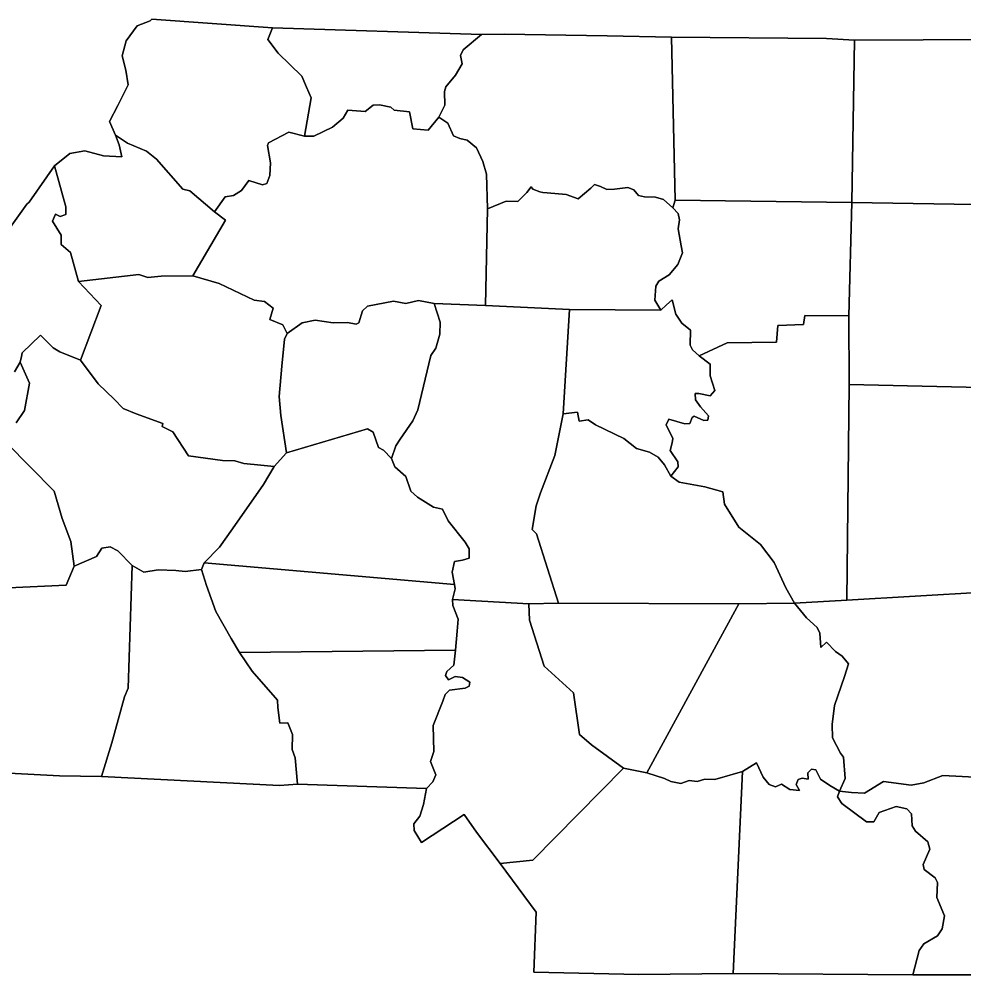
# Model space of a CAD drawing. Extents: x 925297 to 940193, y 663541 to 689899.
# Drawn here: x 936944 to 937371.9, y 687857.4 to 688290.1 of the extents above; entities that cross this region are included whole.
import ezdxf

# ---------------------------------------------------------------- set-up
doc = ezdxf.new("R2010")
doc.units = 0
doc.layers.add('Old_Level_20', color=7, linetype='Continuous')

msp = doc.modelspace()

# ---------------------------------------------------------------- linework, layer by layer
at = {"layer": 'Old_Level_20'}
for points in [[(937384.51, 688280.9), (937322.31, 688280.5), (937309.68, 688281.32), (937239.45, 688281.87), (937210.36, 688282.56), (937163.7, 688283.24), (937153.47, 688283.05), (937058.76, 688286.17), (937004.11, 688290.09), (937003.44, 688289.34), (936997.46, 688287.09), (936992.54, 688280.24), (936990.75, 688273.52), (936992.37, 688266.9), (936993.43, 688260.36), (936988.73, 688250.99), (936984.89, 688243.72), (936987.69, 688237.51), (936989.34, 688233.12), (936990.55, 688227.68), (936982.17, 688228.26), (936973.74, 688230.51), (936967.06, 688229.18), (936960.1, 688223.73), (936948.53, 688207.25), (936947.55, 688206.27), (936939.19, 688194.63)], [(937058.76, 688286.17), (937056.59, 688280.9), (937061.36, 688274.67), (937072.02, 688264.27), (937074.12, 688259.24), (937076.26, 688254.49), (937073.19, 688237.12), (937066.11, 688238.94), (937056.94, 688234.11), (937056.47, 688232.79), (937057.9, 688225.08), (937057.64, 688219.29), (937056.26, 688215.59), (937054.2, 688215.04), (937048, 688217.02), (937044.81, 688212.46), (937041.11, 688210.2), (937037.36, 688209.61), (937032.44, 688202.8), (937021.39, 688212.36), (937018.11, 688213.09), (937006.21, 688226.66), (937001.64, 688230.34), (936993.12, 688233.99), (936987.69, 688237.51), (936984.89, 688243.72), (936988.73, 688250.99), (936993.43, 688260.36), (936992.37, 688266.9), (936990.75, 688273.52), (936992.54, 688280.24), (936997.46, 688287.09), (937003.44, 688289.34), (937004.11, 688290.09), (937058.76, 688286.17)], [(937153.47, 688283.05), (937145.09, 688276.17), (937143.85, 688273.56), (937144.71, 688269.82), (937141.68, 688264.68), (937137.24, 688259.48), (937136.64, 688257.33), (937136.85, 688251.18), (937134.07, 688245.73), (937129.23, 688239.75), (937122.27, 688240.47), (937120.86, 688248.18), (937113.9, 688248.89), (937112.4, 688250.22), (937107.18, 688251.24), (937104.32, 688251.09), (937100.8, 688248.25), (937092.96, 688248.8), (937090.75, 688245.22), (937085.93, 688241.17), (937077.42, 688237.08), (937073.19, 688237.12), (937076.26, 688254.49), (937074.12, 688259.24), (937072.02, 688264.27), (937061.36, 688274.67), (937056.59, 688280.9), (937058.76, 688286.17), (937153.47, 688283.05)], [(937241.12, 688208.1), (937240.03, 688204.66), (937235.79, 688208.35), (937232.29, 688209.42), (937227.23, 688209.62), (937224.51, 688210.3), (937222.36, 688212.84), (937219.68, 688213.79), (937213.63, 688213.02), (937210.24, 688212.96), (937207.33, 688214.23), (937204.65, 688215.18), (937202.98, 688213.48), (937197.18, 688208.77), (937191.82, 688210.67), (937183.18, 688211.38), (937181.25, 688211.66), (937179.87, 688211.86), (937176.67, 688213.16), (937175.97, 688214.09), (937173.9, 688211.62), (937169.9, 688207.48), (937164.57, 688207.7), (937156.14, 688204.2), (937155.65, 688219.83), (937153.97, 688225.63), (937151.23, 688231.86), (937146.93, 688235.26), (937143.65, 688236.01), (937140.73, 688237.27), (937138.17, 688242.92), (937134.07, 688245.73), (937136.85, 688251.18), (937136.64, 688257.33), (937137.24, 688259.48), (937141.68, 688264.68), (937144.71, 688269.82), (937143.85, 688273.56), (937145.09, 688276.17), (937153.47, 688283.05), (937163.7, 688283.24), (937210.36, 688282.56), (937239.45, 688281.87), (937241.12, 688208.1)], [(937322.31, 688280.5), (937321.17, 688207.12), (937241.12, 688208.1), (937239.45, 688281.87), (937309.68, 688281.32), (937322.31, 688280.5)], [(937384.51, 688280.9), (937428.65, 688280.07), (937423.19, 688205.38), (937321.17, 688207.12), (937322.31, 688280.5), (937384.51, 688280.9)], [(937134.07, 688245.73), (937138.17, 688242.92), (937140.73, 688237.27), (937143.65, 688236.01), (937146.93, 688235.26), (937151.23, 688231.86), (937153.97, 688225.63), (937155.65, 688219.83), (937156.14, 688204.2), (937155.27, 688160.49), (937132.04, 688161.34), (937124.91, 688162.64), (937119.08, 688161.26), (937113.61, 688162.31), (937101.75, 688160.12), (937099.47, 688157.95), (937097.85, 688152.64), (937096.63, 688151.98), (937092.81, 688152.8), (937086.32, 688152.61), (937078.05, 688153.77), (937072.26, 688152.64), (937065.38, 688147.79), (937063.41, 688151.67), (937057.58, 688154.14), (937059.14, 688159.18), (937055.08, 688162.24), (937050.4, 688162.89), (937034.58, 688170.34), (937022.71, 688173.91), (937037.54, 688199.04), (937032.44, 688202.8), (937037.36, 688209.61), (937041.11, 688210.2), (937044.81, 688212.46), (937048, 688217.02), (937054.2, 688215.04), (937056.26, 688215.59), (937057.64, 688219.29), (937057.9, 688225.08), (937056.47, 688232.79), (937056.94, 688234.11), (937066.11, 688238.94), (937073.19, 688237.12), (937077.42, 688237.08), (937085.93, 688241.17), (937090.75, 688245.22), (937092.96, 688248.8), (937100.8, 688248.25), (937104.32, 688251.09), (937107.18, 688251.24), (937112.4, 688250.22), (937113.9, 688248.89), (937120.86, 688248.18), (937122.27, 688240.47), (937129.23, 688239.75), (937134.07, 688245.73)], [(936987.69, 688237.51), (936993.12, 688233.99), (937001.64, 688230.34), (937006.21, 688226.66), (937018.11, 688213.09), (937021.39, 688212.36), (937032.44, 688202.8), (937037.54, 688199.04), (937022.71, 688173.91), (937008.33, 688173.67), (937002.34, 688173.11), (936998.31, 688174.49), (936970.86, 688171.28), (936967.35, 688184.49), (936963.07, 688188.11), (936963.08, 688192.27), (936959.17, 688198.62), (936960.45, 688201.77), (936962.55, 688200.66), (936965.23, 688201.69), (936965.12, 688205.03), (936960.1, 688223.73), (936967.06, 688229.18), (936973.74, 688230.51), (936982.17, 688228.26), (936990.55, 688227.68), (936989.34, 688233.12), (936987.69, 688237.51)], [(936939.19, 688194.63), (936947.55, 688206.27), (936948.53, 688207.25), (936960.1, 688223.73), (936965.12, 688205.03), (936965.23, 688201.69), (936962.55, 688200.66), (936960.45, 688201.77), (936959.17, 688198.62), (936963.08, 688192.27), (936963.07, 688188.11), (936967.35, 688184.49), (936970.86, 688171.28)], [(937219.68, 688213.79), (937222.36, 688212.84), (937224.51, 688210.3), (937227.23, 688209.62), (937232.29, 688209.42), (937235.79, 688208.35), (937240.03, 688204.66), (937242.45, 688202.07), (937243.13, 688199.19), (937242.51, 688195.12), (937243.87, 688187.42), (937244.51, 688184.27), (937242.29, 688179.05), (937238.47, 688174.34), (937233.8, 688171.44), (937232.32, 688169.16), (937231.92, 688162.84), (937234.59, 688158.28), (937193.26, 688158.57), (937155.27, 688160.49), (937156.14, 688204.2), (937164.57, 688207.7), (937169.9, 688207.48), (937173.9, 688211.62), (937175.97, 688214.09), (937176.67, 688213.16), (937179.87, 688211.86), (937181.25, 688211.66), (937183.18, 688211.38), (937191.82, 688210.67), (937197.18, 688208.77), (937202.98, 688213.48), (937204.65, 688215.18), (937207.33, 688214.23), (937210.24, 688212.96), (937213.63, 688213.02), (937219.68, 688213.79)], [(937241.12, 688208.1), (937321.17, 688207.12), (937319.81, 688155.67), (937299.85, 688155.95), (937299.21, 688151.88), (937287.6, 688151.43), (937286.97, 688143.77), (937264.69, 688143.53), (937251.97, 688137.68), (937249.01, 688140.33), (937247.92, 688142.44), (937248.14, 688149.33), (937244.12, 688152.43), (937241.35, 688156.44), (937239.83, 688163.05), (937237.22, 688160.67), (937234.59, 688158.28), (937231.92, 688162.84), (937232.32, 688169.16), (937233.8, 688171.44), (937238.47, 688174.34), (937242.29, 688179.05), (937244.51, 688184.27), (937243.87, 688187.42), (937242.51, 688195.12), (937243.13, 688199.19), (937242.45, 688202.07), (937240.03, 688204.66), (937241.12, 688208.1)], [(937423.19, 688205.38), (937419.96, 688142.54), (937419.2, 688122.42), (937319.96, 688124.6), (937319.81, 688155.67), (937321.17, 688207.12), (937423.19, 688205.38)], [(937065.17, 688093.66), (937059.52, 688087.55), (937053.45, 688088.12), (937045.72, 688088.91), (937041.68, 688090.02), (937036.1, 688090.25), (937020.72, 688092.36), (937013.57, 688103.28), (937008.85, 688105.58), (937009.04, 688106.93), (936997.04, 688111.33), (936991.22, 688113.78), (936987.03, 688117.94), (936979.88, 688124.98), (936971.83, 688135.74), (936981.17, 688160.48), (936970.86, 688171.28), (936998.31, 688174.49), (937002.34, 688173.11), (937008.33, 688173.67), (937022.71, 688173.91), (937034.58, 688170.34), (937050.4, 688162.89), (937055.08, 688162.24), (937059.14, 688159.18), (937057.58, 688154.14), (937063.41, 688151.67), (937065.38, 688147.79), (937064.16, 688145.2), (937062.96, 688132.92), (937061.84, 688119.25), (937062.55, 688110.59), (937065.17, 688093.66)], [(936970.86, 688171.28), (936981.17, 688160.48), (936971.83, 688135.74), (936962.53, 688139.48), (936959.41, 688141.28), (936953.74, 688147.02), (936945.34, 688139.01), (936945.12, 688137.39), (936944.47, 688134.71), (936941.91, 688130.35)], [(937239.83, 688163.05), (937241.35, 688156.44), (937244.12, 688152.43), (937248.14, 688149.33), (937247.92, 688142.44), (937249.01, 688140.33), (937251.97, 688137.68), (937257.01, 688133.87), (937257.04, 688128.61), (937259.1, 688121.94), (937257.03, 688119.48), (937251.86, 688120.53), (937250.17, 688120.51), (937250.3, 688117.72), (937252.63, 688114.6), (937256.2, 688110.47), (937255.91, 688108.58), (937254.18, 688108.29), (937249.72, 688110.34), (937248.77, 688109.65), (937247.81, 688107.03), (937245.53, 688106.81), (937238.29, 688109), (937237.05, 688106.42), (937240.02, 688100.17), (937239.73, 688098.28), (937238.91, 688094.81), (937242.32, 688089.6), (937242.53, 688087.36), (937239.09, 688083.18), (937236.23, 688088.3), (937233.4, 688091.76), (937229.53, 688093.99), (937223.62, 688095.7), (937217.84, 688100.15), (937205.05, 688106.46), (937201.72, 688108.6), (937197.71, 688108.09), (937196.91, 688112.08), (937190.35, 688111.38), (937193.26, 688158.57), (937234.59, 688158.28), (937237.22, 688160.67), (937239.83, 688163.05)], [(937132.04, 688161.34), (937134.73, 688152.93), (937134.48, 688147.42), (937132.69, 688141.03), (937130.52, 688137.75), (937124.65, 688113.14), (937122.25, 688108.24), (937116.54, 688099.94), (937114.69, 688096.88), (937112.72, 688091.09), (937109.08, 688094.92), (937106.72, 688096.08), (937104.38, 688103.05), (937101.79, 688104.52), (937065.17, 688093.66), (937062.55, 688110.59), (937061.84, 688119.25), (937062.96, 688132.92), (937064.16, 688145.2), (937065.38, 688147.79), (937072.26, 688152.64), (937078.05, 688153.77), (937086.32, 688152.61), (937092.81, 688152.8), (937096.63, 688151.98), (937097.85, 688152.64), (937099.47, 688157.95), (937101.75, 688160.12), (937113.61, 688162.31), (937119.08, 688161.26), (937124.91, 688162.64), (937132.04, 688161.34)], [(937190.35, 688111.38), (937186.68, 688092.57), (937180.19, 688075.57), (937178.21, 688069.79), (937176.31, 688059.04), (937178.26, 688057.1), (937188.34, 688025.59), (937174.9, 688025.35), (937140.27, 688027.34), (937141.53, 688032.11), (937141.26, 688034.08), (937140.15, 688039.74), (937141.14, 688044.56), (937144.86, 688045.12), (937147.8, 688046.08), (937147.85, 688050.2), (937146.06, 688053.21), (937138.26, 688062.89), (937135.69, 688068.22), (937131.61, 688069.08), (937124.45, 688073.69), (937121.48, 688076.32), (937119.1, 688083.01), (937114.12, 688087.31), (937112.72, 688091.09), (937114.69, 688096.88), (937116.54, 688099.94), (937122.25, 688108.24), (937124.65, 688113.14), (937130.52, 688137.75), (937132.69, 688141.03), (937134.48, 688147.42), (937134.73, 688152.93), (937132.04, 688161.34), (937155.27, 688160.49), (937193.26, 688158.57), (937190.35, 688111.38)], [(937299.85, 688155.95), (937319.81, 688155.67), (937319.96, 688124.6), (937318.85, 688026.97), (937295.14, 688025.63), (937291.19, 688032.57), (937286, 688044.11), (937279.71, 688052.23), (937270, 688060.05), (937263.48, 688070.41), (937262.67, 688076.06), (937254.62, 688078.37), (937242.87, 688080.4), (937239.09, 688083.18), (937242.53, 688087.36), (937242.32, 688089.6), (937238.91, 688094.81), (937239.73, 688098.28), (937240.02, 688100.17), (937237.05, 688106.42), (937238.29, 688109), (937245.53, 688106.81), (937247.81, 688107.03), (937248.77, 688109.65), (937249.72, 688110.34), (937254.18, 688108.29), (937255.91, 688108.58), (937256.2, 688110.47), (937252.63, 688114.6), (937250.3, 688117.72), (937250.17, 688120.51), (937251.86, 688120.53), (937257.03, 688119.48), (937259.1, 688121.94), (937257.04, 688128.61), (937257.01, 688133.87), (937251.97, 688137.68), (937264.69, 688143.53), (937286.97, 688143.77), (937287.6, 688151.43), (937299.21, 688151.88), (937299.85, 688155.95)], [(936942.68, 688107.33), (936946.52, 688112.89), (936948.79, 688125.29), (936944.47, 688134.71), (936945.12, 688137.39), (936945.34, 688139.01), (936953.74, 688147.02), (936959.41, 688141.28), (936962.53, 688139.48), (936971.83, 688135.74)], [(936971.83, 688135.74), (936979.88, 688124.98), (936987.03, 688117.94), (936991.22, 688113.78), (936997.04, 688111.33), (937009.04, 688106.93), (937008.85, 688105.58), (937013.57, 688103.28), (937020.72, 688092.36), (937036.1, 688090.25), (937041.68, 688090.02), (937045.72, 688088.91), (937053.45, 688088.12), (937059.52, 688087.55), (937054.72, 688079.39), (937040.66, 688059.29), (937034.72, 688051.02), (937027.86, 688043.98), (937026.57, 688040.86), (937019.18, 688039.95), (937015.07, 688040.51), (937007.02, 688040.79), (937000.45, 688039.76), (936995.26, 688042.67), (936988.66, 688049.34), (936985.28, 688051.18), (936981.56, 688050.58), (936979.08, 688046.79), (936968.97, 688042.37), (936967.45, 688053.58), (936963.58, 688064.02), (936959.97, 688076.35), (936938.35, 688098.25)], [(936941.91, 688130.35), (936944.47, 688134.71), (936948.79, 688125.29), (936946.52, 688112.89), (936942.68, 688107.33)], [(937420.14, 688109.24), (937422.79, 688032.8), (937380.71, 688030.61), (937318.85, 688026.97), (937319.96, 688124.6), (937419.2, 688122.42), (937420.14, 688109.24)], [(937196.91, 688112.08), (937197.71, 688108.09), (937201.72, 688108.6), (937205.05, 688106.46), (937217.84, 688100.15), (937223.62, 688095.7), (937229.53, 688093.99), (937233.4, 688091.76), (937236.23, 688088.3), (937239.09, 688083.18), (937242.87, 688080.4), (937254.62, 688078.37), (937262.67, 688076.06), (937263.48, 688070.41), (937270, 688060.05), (937279.71, 688052.23), (937286, 688044.11), (937291.19, 688032.57), (937295.14, 688025.63), (937269.93, 688025.31), (937188.34, 688025.59), (937178.26, 688057.1), (937176.31, 688059.04), (937178.21, 688069.79), (937180.19, 688075.57), (937186.68, 688092.57), (937190.35, 688111.38), (937196.91, 688112.08)], [(937065.17, 688093.66), (937101.79, 688104.52), (937104.38, 688103.05), (937106.72, 688096.08), (937109.08, 688094.92), (937112.72, 688091.09), (937114.12, 688087.31), (937119.1, 688083.01), (937121.48, 688076.32), (937124.45, 688073.69), (937131.61, 688069.08), (937135.69, 688068.22), (937138.26, 688062.89), (937146.06, 688053.21), (937147.85, 688050.2), (937147.8, 688046.08), (937144.86, 688045.12), (937141.14, 688044.56), (937140.15, 688039.74), (937141.26, 688034.08), (937027.86, 688043.98), (937034.72, 688051.02), (937040.66, 688059.29), (937054.72, 688079.39), (937059.52, 688087.55), (937065.17, 688093.66)], [(936938.35, 688098.25), (936959.97, 688076.35), (936963.58, 688064.02), (936967.45, 688053.58), (936968.97, 688042.37), (936965.27, 688033.79), (936939.16, 688032.61)], [(936939.16, 688032.61), (936965.27, 688033.79), (936968.97, 688042.37), (936979.08, 688046.79), (936981.56, 688050.58), (936985.28, 688051.18), (936988.66, 688049.34), (936995.26, 688042.67)], [(936995.26, 688042.67), (936993.36, 687987.14), (936991.7, 687983.25), (936986, 687962.36), (936981.38, 687947.1), (936962.26, 687947.48), (936939.36, 687948.63)], [(937026.57, 688040.86), (937028.91, 688033.66), (937033.09, 688021.81), (937040, 688009.58), (937043.84, 688003.28), (937049.6, 687994.79), (937061.09, 687981.66), (937061.17, 687978.35), (937062.12, 687971.36), (937065.74, 687971.4), (937067.78, 687966.18), (937067.63, 687959.34), (937069.03, 687955.58), (937070.1, 687943.65), (937061.96, 687943.14), (936981.38, 687947.1), (936986, 687962.36), (936991.7, 687983.25), (936993.36, 687987.14), (936995.26, 688042.67), (937000.45, 688039.76), (937007.02, 688040.79), (937015.07, 688040.51), (937019.18, 688039.95), (937026.57, 688040.86)], [(937027.86, 688043.98), (937141.26, 688034.08), (937141.53, 688032.11), (937140.27, 688027.34), (937140.42, 688024.56), (937142.86, 688018.43), (937142.34, 688013), (937141.61, 688004.31), (937043.84, 688003.28), (937040, 688009.58), (937033.09, 688021.81), (937028.91, 688033.66), (937026.57, 688040.86), (937027.86, 688043.98)], [(937318.85, 688026.97), (937380.71, 688030.61)], [(937140.27, 688027.34), (937174.9, 688025.35), (937175.18, 688017.88), (937181.83, 687997.1), (937195.06, 687984.99), (937197.8, 687966.19), (937203.22, 687961.55), (937217.76, 687950.9), (937176.72, 687909.23), (937161.8, 687907.84), (937151.12, 687921.98), (937145.63, 687929.9), (937126.28, 687917.34), (937122.91, 687922.75), (937122.8, 687925.78), (937125.52, 687929.22), (937127.13, 687934.48), (937128.47, 687941.68), (937131.43, 687944.82), (937132.72, 687947.93), (937130.29, 687954.04), (937131.78, 687958.48), (937131.57, 687970.31), (937135.97, 687981.21), (937136.99, 687984.36), (937138.94, 687986.28), (937146.05, 687987.18), (937147.84, 687988.02), (937148.12, 687989.9), (937144.81, 687992.03), (937141.54, 687992.5), (937138.53, 687991.01), (937137.12, 687992.86), (937137.68, 687994.71), (937140.88, 687997.54), (937141.61, 688004.31), (937142.34, 688013), (937142.86, 688018.43), (937140.42, 688024.56), (937140.27, 688027.34)], [(937188.34, 688025.59), (937269.93, 688025.31), (937228.3, 687948.79), (937217.76, 687950.9), (937203.22, 687961.55), (937197.8, 687966.19), (937195.06, 687984.99), (937181.83, 687997.1), (937175.18, 688017.88), (937174.9, 688025.35), (937188.34, 688025.59)], [(937295.14, 688025.63), (937300.54, 688019.02), (937305.45, 688014.69), (937306.71, 688012.02), (937307.1, 688005.63), (937309.7, 688007.98), (937313.79, 688003.78), (937316.81, 688001.66), (937319.62, 687998.21), (937317.87, 687992.42), (937313.3, 687979.37), (937312.22, 687970.73), (937312.38, 687964.66), (937316.03, 687957.78), (937317.41, 687955.92), (937318.1, 687946.21), (937315.54, 687940.56), (937311.22, 687943.14), (937306.93, 687946), (937304.8, 687950.16), (937302.9, 687950.46), (937301.24, 687948.78), (937301.37, 687946.02), (937298.65, 687946.44), (937296.89, 687945.88), (937295.97, 687943.55), (937297.49, 687940.85), (937293.1, 687941.24), (937289.31, 687943.74), (937286.62, 687942.5), (937283.71, 687943.49), (937280.9, 687946.93), (937278.01, 687953.41), (937271.55, 687949.45), (937259.02, 687945.85), (937254.58, 687945.96), (937251.07, 687944.84), (937247.53, 687945.37), (937243.71, 687944.02), (937239.12, 687944.98), (937236.26, 687946.23), (937228.3, 687948.79), (937269.93, 688025.31), (937295.14, 688025.63)], [(937388.59, 687946.25), (937362.34, 687947.61), (937353.73, 687944.28), (937347.99, 687943.25), (937335.44, 687944.91), (937326.82, 687939.65), (937321.02, 687939.99), (937315.54, 687940.56), (937318.1, 687946.21), (937317.41, 687955.92), (937316.03, 687957.78), (937312.38, 687964.66), (937312.22, 687970.73), (937313.3, 687979.37), (937317.87, 687992.42), (937319.62, 687998.21), (937316.81, 688001.66), (937313.79, 688003.78), (937309.7, 688007.98), (937307.1, 688005.63), (937306.71, 688012.02), (937305.45, 688014.69), (937300.54, 688019.02), (937295.14, 688025.63), (937318.85, 688026.97)], [(937141.61, 688004.31), (937140.88, 687997.54), (937137.68, 687994.71), (937137.12, 687992.86), (937138.53, 687991.01), (937141.54, 687992.5), (937144.81, 687992.03), (937148.12, 687989.9), (937147.84, 687988.02), (937146.05, 687987.18), (937138.94, 687986.28), (937136.99, 687984.36), (937135.97, 687981.21), (937131.57, 687970.31), (937131.78, 687958.48), (937130.29, 687954.04), (937132.72, 687947.93), (937131.43, 687944.82), (937128.47, 687941.68), (937070.1, 687943.65), (937069.03, 687955.58), (937067.63, 687959.34), (937067.78, 687966.18), (937065.74, 687971.4), (937062.12, 687971.36), (937061.17, 687978.35), (937061.09, 687981.66), (937049.6, 687994.79), (937043.84, 688003.28), (937141.61, 688004.31)], [(937301.24, 687948.78), (937302.9, 687950.46), (937304.8, 687950.16), (937306.93, 687946), (937311.22, 687943.14), (937315.54, 687940.56), (937314.58, 687937.96), (937316.6, 687934.91), (937327.82, 687926.6), (937331.16, 687926.64), (937333.51, 687930.94), (937341.17, 687933.6), (937346.02, 687932.57), (937348.16, 687930.31), (937348.4, 687924.8), (937349.96, 687922.36), (937355.6, 687917.64), (937356.44, 687914.22), (937353.39, 687907.29), (937353.86, 687905.02), (937358.82, 687901.24), (937359.87, 687899.16), (937359.62, 687892.34), (937363.03, 687884.14), (937362.09, 687878.27), (937359.91, 687875.05), (937353.77, 687871.35), (937351.63, 687868.4), (937348.76, 687857.35), (937267.39, 687858.04), (937271.55, 687949.45), (937278.01, 687953.41), (937280.9, 687946.93), (937283.71, 687943.49), (937286.62, 687942.5), (937289.31, 687943.74), (937293.1, 687941.24), (937297.49, 687940.85), (937295.97, 687943.55), (937296.89, 687945.88), (937298.65, 687946.44), (937301.37, 687946.02), (937301.24, 687948.78)], [(936939.36, 687948.63), (936962.26, 687947.48), (936981.38, 687947.1), (937061.96, 687943.14), (937070.1, 687943.65), (937128.47, 687941.68), (937127.13, 687934.48), (937125.52, 687929.22), (937122.8, 687925.78), (937122.91, 687922.75), (937126.28, 687917.34), (937145.63, 687929.9), (937151.12, 687921.98), (937161.8, 687907.84), (937178.19, 687885.76), (937177.17, 687858.58), (937224.66, 687857.6), (937267.39, 687858.04), (937348.76, 687857.35), (937392.3, 687857.39)], [(937271.55, 687949.45), (937267.39, 687858.04), (937224.66, 687857.6), (937177.17, 687858.58), (937178.19, 687885.76), (937161.8, 687907.84), (937176.72, 687909.23), (937217.76, 687950.9), (937228.3, 687948.79), (937236.26, 687946.23), (937239.12, 687944.98), (937243.71, 687944.02), (937247.53, 687945.37), (937251.07, 687944.84), (937254.58, 687945.96), (937259.02, 687945.85), (937271.55, 687949.45)], [(937392.3, 687857.39), (937348.76, 687857.35), (937351.63, 687868.4), (937353.77, 687871.35), (937359.91, 687875.05), (937362.09, 687878.27), (937363.03, 687884.14), (937359.62, 687892.34), (937359.87, 687899.16), (937358.82, 687901.24), (937353.86, 687905.02), (937353.39, 687907.29), (937356.44, 687914.22), (937355.6, 687917.64), (937349.96, 687922.36), (937348.4, 687924.8), (937348.16, 687930.31), (937346.02, 687932.57), (937341.17, 687933.6), (937333.51, 687930.94), (937331.16, 687926.64), (937327.82, 687926.6), (937316.6, 687934.91), (937314.58, 687937.96), (937315.54, 687940.56), (937321.02, 687939.99), (937326.82, 687939.65), (937335.44, 687944.91), (937347.99, 687943.25), (937353.73, 687944.28), (937362.34, 687947.61), (937388.59, 687946.25)]]:
    msp.add_lwpolyline(points, dxfattribs=at)

doc.saveas('drawing.dxf')
